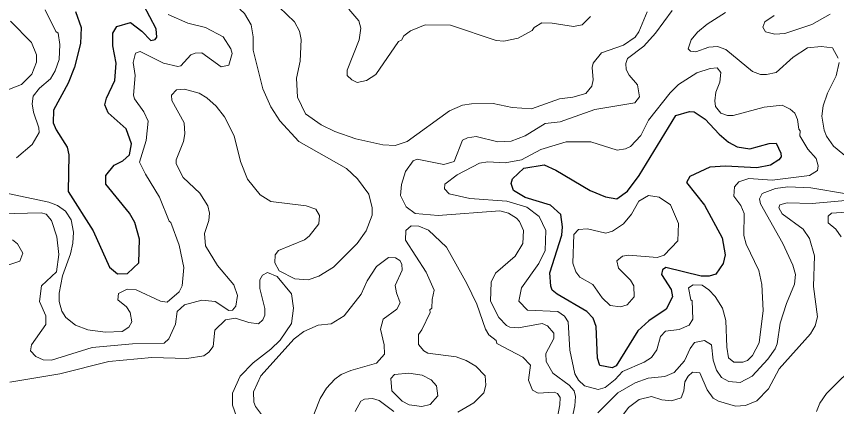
# Model space of a CAD drawing. Extents: x 763.2 to 816.8, y 7896.5 to 7952.7.
# Drawn here: x 791.302 to 795.045, y 7929.084 to 7930.865 of the extents above; entities that cross this region are included whole.
import ezdxf

# ---------------------------------------------------------------- set-up
doc = ezdxf.new("R2010")
doc.units = 0
doc.header["$LTSCALE"] = 0.064
doc.layers.add('1', color=7, linetype='Continuous', lineweight=25)
doc.layers.add('2', color=7, linetype='Continuous', lineweight=13)

msp = doc.modelspace()

# ---------------------------------------------------------------- linework, layer by layer
at = {"layer": '1'}
msp.add_lwpolyline([(791.5715, 7930.8879), (791.5981, 7930.8142), (791.5948, 7930.7419), (791.5668, 7930.6334), (791.5382, 7930.5602), (791.4718, 7930.437), (791.4705, 7930.3799), (791.4842, 7930.348), (791.5343, 7930.2689), (791.5418, 7930.2329), (791.5389, 7930.0652), (791.6533, 7929.8864), (791.7267, 7929.7204), (791.7638, 7929.6897), (791.809, 7929.6913), (791.8611, 7929.7409), (791.8644, 7929.8478), (791.8426, 7929.9243), (791.8184, 7929.9669), (791.7103, 7930.0988), (791.7103, 7930.1394), (791.7485, 7930.1856), (791.7874, 7930.2058), (791.8182, 7930.2337), (791.8283, 7930.2834), (791.8027, 7930.3524), (791.7204, 7930.425), (791.7053, 7930.4607), (791.7131, 7930.4922), (791.7509, 7930.5718), (791.7575, 7930.6513), (791.7429, 7930.7302), (791.7429, 7930.7887), (791.76, 7930.8183), (791.8227, 7930.8377), (791.8752, 7930.7973), (791.9162, 7930.7545), (791.9349, 7930.7593), (791.9428, 7930.7701), (791.94, 7930.8082), (791.882, 7930.9174)], dxfattribs=at)
msp.add_lwpolyline([(794.1446, 7930.1391), (794.3107, 7930.4126), (794.373, 7930.4303), (794.395, 7930.4296), (794.4452, 7930.3961), (794.5087, 7930.3271), (794.5509, 7930.2912), (794.591, 7930.2701), (794.6493, 7930.2611), (794.7375, 7930.285), (794.7697, 7930.2869), (794.7907, 7930.2413), (794.7914, 7930.2246), (794.7815, 7930.2104), (794.7432, 7930.1862), (794.6813, 7930.174), (794.5375, 7930.1822), (794.4661, 7930.1774), (794.3753, 7930.1339), (794.3602, 7930.1069), (794.4425, 7930.0037), (794.5234, 7929.8551), (794.5366, 7929.7763), (794.5269, 7929.7374), (794.4932, 7929.6886), (794.4636, 7929.6794), (794.4265, 7929.6797), (794.2656, 7929.7184), (794.2499, 7929.7091), (794.2464, 7929.687), (794.2907, 7929.6187), (794.2963, 7929.5849), (794.2675, 7929.5289), (794.1886, 7929.476), (794.1374, 7929.4295), (794.0393, 7929.271), (794.0206, 7929.2604), (793.9649, 7929.2723), (793.9536, 7929.3055), (793.9485, 7929.4491), (793.9346, 7929.4875), (793.9057, 7929.5175), (793.7704, 7929.5967), (793.7477, 7929.616), (793.7402, 7929.6336), (793.7366, 7929.694), (793.7907, 7929.8668), (793.7937, 7929.9052), (793.787, 7929.9602), (793.7389, 7930.0032), (793.6237, 7930.039), (793.5706, 7930.0707), (793.5607, 7930.1021), (793.5665, 7930.1237), (793.6183, 7930.1721), (793.711, 7930.1869), (793.7643, 7930.164), (793.9204, 7930.0699), (793.9904, 7930.0411), (794.0424, 7930.0327), (794.0906, 7930.0667)], close=True, dxfattribs=at)
at = {"layer": '2'}
for points in [[(792.5008, 7930.9076), (792.5719, 7930.8398), (792.5946, 7930.7971), (792.6023, 7930.759), (792.5974, 7930.6611), (792.5811, 7930.583), (792.5845, 7930.4966), (792.6209, 7930.4208), (792.6925, 7930.3696), (792.7553, 7930.34), (792.8507, 7930.3063), (792.9744, 7930.2787), (793.0299, 7930.2757), (793.0848, 7930.2947), (793.2792, 7930.434), (793.3381, 7930.4592), (793.3797, 7930.4664), (793.4783, 7930.4681), (793.5652, 7930.4499), (793.6531, 7930.4435), (793.7808, 7930.4894), (793.8407, 7930.4965), (793.9009, 7930.5138), (793.9286, 7930.546), (793.9334, 7930.575), (793.929, 7930.6322), (793.9341, 7930.6515), (793.9719, 7930.6984), (794.072, 7930.7338), (794.1253, 7930.7702), (794.1429, 7930.7948), (794.1811, 7930.8857)], [(791.3024, 7930.22), (791.3747, 7930.2808), (791.4057, 7930.3356), (791.4053, 7930.3569), (791.3797, 7930.4277), (791.3748, 7930.4665), (791.3795, 7930.5012), (791.4071, 7930.5382), (791.458, 7930.5794), (791.4796, 7930.6171), (791.4979, 7930.6677), (791.5012, 7930.7367), (791.4931, 7930.7879), (791.4827, 7930.7966), (791.4336, 7930.8952)], [(791.9949, 7930.8737), (792.0841, 7930.8349), (792.1659, 7930.8142), (792.2466, 7930.7723), (792.2811, 7930.7177), (792.2867, 7930.6952), (792.2722, 7930.6429), (792.2374, 7930.6342), (792.1491, 7930.6982), (792.1176, 7930.698), (792.0989, 7930.6904), (792.0526, 7930.6391), (792.0393, 7930.6359), (791.9742, 7930.6517), (791.8671, 7930.7045), (791.8456, 7930.6979), (791.8351, 7930.6541), (791.8448, 7930.5957), (791.8369, 7930.5056), (791.8416, 7930.4886), (791.8845, 7930.4297), (791.9039, 7930.3871), (791.8939, 7930.2989), (791.8646, 7930.2004), (791.8908, 7930.1445), (791.9561, 7930.0399), (791.9989, 7929.9306), (792.0068, 7929.9244), (792.0451, 7929.8206), (792.0665, 7929.7186), (792.0582, 7929.6356), (792.0451, 7929.6087), (791.9904, 7929.5611), (791.9599, 7929.5659), (791.849, 7929.6166), (791.8076, 7929.6201), (791.7688, 7929.6006), (791.766, 7929.5715), (791.8051, 7929.5392), (791.8219, 7929.5143), (791.8296, 7929.4718), (791.8148, 7929.446), (791.7853, 7929.4264), (791.7077, 7929.4233), (791.6288, 7929.435), (791.5726, 7929.4555)], [(792.4268, 7930.5349), (792.3825, 7930.7116), (792.3822, 7930.7715), (792.3739, 7930.8273), (792.3438, 7930.8778), (792.3217, 7930.8984)], [(793.5259, 7930.7524), (793.4915, 7930.7558), (793.2837, 7930.8248), (793.1679, 7930.826), (793.101, 7930.7987), (793.0696, 7930.7758), (793.0589, 7930.7562), (793.0452, 7930.7499), (792.942, 7930.5995), (792.9001, 7930.5722), (792.8577, 7930.5635), (792.8328, 7930.5754), (792.8118, 7930.596), (792.8111, 7930.6203), (792.8667, 7930.7584), (792.8736, 7930.8112), (792.8652, 7930.8442), (792.8187, 7930.8974)], [(794.2939, 7930.8926), (794.2187, 7930.7881), (794.1652, 7930.7295), (794.09, 7930.6732), (794.0833, 7930.6498), (794.0849, 7930.6233), (794.0987, 7930.5975), (794.1367, 7930.5525), (794.1453, 7930.4985), (794.1246, 7930.4711), (793.9412, 7930.44), (793.784, 7930.3844), (793.7145, 7930.3758), (793.624, 7930.32), (793.5595, 7930.2963), (793.4994, 7930.2921), (793.4001, 7930.3169), (793.3607, 7930.3104), (793.3375, 7930.2999), (793.2997, 7930.203), (793.2525, 7930.1889), (793.1309, 7930.214), (793.1131, 7930.2058), (793.0774, 7930.1575), (793.0591, 7930.0977), (793.0545, 7930.0482), (793.0811, 7929.9966), (793.1221, 7929.9662), (793.2267, 7929.9571), (793.5081, 7929.9778), (793.5477, 7929.9664), (793.5849, 7929.9436), (793.5985, 7929.9284), (793.6162, 7929.888), (793.6128, 7929.829), (793.5789, 7929.7704), (793.4883, 7929.6925), (793.4688, 7929.6519), (793.4654, 7929.5653), (793.5039, 7929.4906), (793.5389, 7929.4546), (793.5538, 7929.4472), (793.594, 7929.4443), (793.7007, 7929.4635), (793.7261, 7929.4524), (793.7541, 7929.4195), (793.7543, 7929.3957), (793.7185, 7929.3273), (793.7199, 7929.2905), (793.7496, 7929.2372), (793.8239, 7929.1824), (793.8477, 7929.1565), (793.8529, 7929.1308), (793.85, 7929.0878), (793.8318, 7929.0045)], [(793.9222, 7930.8651), (793.8832, 7930.8271), (793.845, 7930.8184), (793.7464, 7930.8347)], [(794.5394, 7930.7133), (794.5012, 7930.7275), (794.4624, 7930.7248), (794.4026, 7930.7033), (794.3775, 7930.7059), (794.3682, 7930.7166), (794.3811, 7930.7579), (794.4106, 7930.7924), (794.4546, 7930.8295), (794.5384, 7930.8821)], [(794.7599, 7930.8687), (794.7172, 7930.8402), (794.708, 7930.8156), (794.7201, 7930.795), (794.7624, 7930.7845), (794.8093, 7930.7872), (794.9311, 7930.8281), (795.0156, 7930.8759)], [(791.2759, 7930.8428), (791.3712, 7930.7457), (791.3945, 7930.6894), (791.3946, 7930.6561), (791.3726, 7930.6007), (791.326, 7930.554), (791.2144, 7930.511)], [(793.7464, 7930.8347), (793.7002, 7930.8361), (793.6648, 7930.8139), (793.6563, 7930.8013), (793.5915, 7930.7663), (793.5259, 7930.7524)], [(795.0524, 7930.6742), (795.0263, 7930.7209), (794.9748, 7930.7278), (794.9121, 7930.7214), (794.8461, 7930.6785), (794.7697, 7930.6097), (794.7255, 7930.5998), (794.6972, 7930.6004), (794.6605, 7930.6133), (794.5394, 7930.7133)], [(795.1924, 7930.141), (795.0314, 7930.2726), (794.999, 7930.3181), (794.9874, 7930.3463), (794.9773, 7930.4093), (794.9838, 7930.4566), (795.0033, 7930.5152), (795.0426, 7930.5941), (795.056, 7930.6544)], [(794.7136, 7930.4515), (794.7962, 7930.4598), (794.8325, 7930.4418), (794.8538, 7930.4235), (794.867, 7930.3942), (794.8721, 7930.3504), (794.8783, 7930.3435), (794.8773, 7930.3198), (794.9131, 7930.2595), (794.9522, 7930.2165), (794.9607, 7930.1832), (794.957, 7930.1611), (794.9216, 7930.1382), (794.751, 7930.1181), (794.6441, 7930.1246), (794.5983, 7930.1101), (794.5794, 7930.0878), (794.5763, 7930.0448), (794.6076, 7930.0025), (794.6226, 7929.9648), (794.6222, 7929.8657), (794.6321, 7929.8256), (794.6907, 7929.7061), (794.7043, 7929.6409), (794.7093, 7929.5221), (794.6911, 7929.3759), (794.6618, 7929.3169), (794.6383, 7929.2948), (794.6168, 7929.2867), (794.5759, 7929.2869), (794.5519, 7929.3065), (794.5433, 7929.3556), (794.5399, 7929.4771), (794.5244, 7929.5342), (794.4914, 7929.5867), (794.4616, 7929.6177), (794.4311, 7929.6381), (794.39, 7929.64), (794.3694, 7929.6265), (794.3791, 7929.5714), (794.3852, 7929.5669), (794.3886, 7929.4828), (794.3719, 7929.456), (794.3264, 7929.4363), (794.2646, 7929.4285), (794.2417, 7929.4043), (794.2244, 7929.3426), (794.1997, 7929.3079), (794.1674, 7929.2875), (794.0674, 7929.244), (794.0348, 7929.2072), (793.9894, 7929.1715), (793.9569, 7929.1619), (793.8938, 7929.179), (793.8666, 7929.2055), (793.85, 7929.2331), (793.8269, 7929.3418), (793.8202, 7929.4708), (793.8039, 7929.4963), (793.7734, 7929.5182), (793.6346, 7929.525), (793.5955, 7929.5648), (793.607, 7929.6256), (793.6858, 7929.7374), (793.7148, 7929.796), (793.718, 7929.8879), (793.6878, 7929.9524), (793.6311, 7929.9938), (793.5395, 7930.0213), (793.3708, 7930.0346), (793.2768, 7930.055), (793.255, 7930.0777), (793.2577, 7930.0989), (793.3135, 7930.1417), (793.4154, 7930.195), (793.4531, 7930.2019), (793.5321, 7930.1971), (793.6065, 7930.2102), (793.6959, 7930.2579), (793.8103, 7930.2923), (793.924, 7930.2925), (794.043, 7930.2547), (794.0819, 7930.2604), (794.1051, 7930.2716), (794.1517, 7930.3222), (794.186, 7930.392), (794.2853, 7930.5158), (794.3241, 7930.5545), (794.4072, 7930.607), (794.4677, 7930.6275), (794.4998, 7930.6306), (794.5167, 7930.6093), (794.512, 7930.5651), (794.4942, 7930.5191), (794.4891, 7930.4802)], [(791.2295, 7929.9637), (791.4148, 7929.9683), (791.4386, 7929.9617), (791.4621, 7929.9334), (791.4863, 7929.8584), (791.4963, 7929.7788), (791.4858, 7929.6987), (791.4173, 7929.6351), (791.4076, 7929.5639), (791.4369, 7929.4984), (791.4371, 7929.4588), (791.3711, 7929.3656), (791.3667, 7929.3381), (791.3912, 7929.3129), (791.4241, 7929.2982), (791.4628, 7929.2964), (791.6487, 7929.3534), (791.8316, 7929.3703), (791.9764, 7929.3735), (791.9986, 7929.3933), (792.0285, 7929.4601), (792.0357, 7929.5179), (792.0699, 7929.5493), (792.1478, 7929.5707), (792.2087, 7929.5642), (792.2714, 7929.5235), (792.2885, 7929.5237), (792.3034, 7929.5419), (792.3114, 7929.5916), (792.2944, 7929.6395), (792.2195, 7929.7286), (792.1646, 7929.818), (792.1603, 7929.8741), (792.1798, 7929.9334), (792.1833, 7929.9669), (792.1764, 7930.0002), (792.1397, 7930.0578), (792.0641, 7930.1291), (792.0317, 7930.1926), (792.0307, 7930.2099), (792.0644, 7930.2943), (792.0713, 7930.3285), (792.0674, 7930.3798), (792.0114, 7930.4806), (792.0095, 7930.5057), (792.0334, 7930.5302), (792.0696, 7930.5336), (792.1367, 7930.5144), (792.1711, 7930.4931), (792.2141, 7930.4549), (792.2513, 7930.4061), (792.296, 7930.32), (792.3252, 7930.2022), (792.3574, 7930.122), (792.4141, 7930.0505), (792.4641, 7930.0209), (792.6249, 7930.0002), (792.6691, 7929.9848), (792.685, 7929.956), (792.6829, 7929.9189), (792.639, 7929.8623), (792.6177, 7929.8459), (792.4989, 7929.7959), (792.4827, 7929.7771), (792.4812, 7929.7397), (792.5008, 7929.704), (792.5721, 7929.6668), (792.633, 7929.6628), (792.6829, 7929.6793), (792.7486, 7929.7204), (792.858, 7929.8284), (792.8988, 7929.8861), (792.9261, 7929.9584), (792.9257, 7929.9921), (792.9106, 7930.0535), (792.8585, 7930.1232), (792.8084, 7930.1702), (792.5916, 7930.2937), (792.5051, 7930.3882), (792.4631, 7930.4528), (792.4268, 7930.5349)], [(794.4891, 7930.4802), (794.4926, 7930.4543), (794.5162, 7930.4235), (794.5474, 7930.4131), (794.5727, 7930.4123), (794.7136, 7930.4515)], [(791.513, 7929.6815), (791.5494, 7929.7817), (791.5605, 7929.8295), (791.5636, 7929.88), (791.5527, 7929.936), (791.5272, 7929.9769), (791.4904, 7930.0026), (791.4503, 7930.0178), (791.1407, 7930.0822)], [(794.7868, 7929.4647), (794.8156, 7929.5546), (794.8531, 7929.6426), (794.8571, 7929.6874), (794.8456, 7929.7302), (794.7998, 7929.8282), (794.6981, 7930.009), (794.6931, 7930.0325), (794.7057, 7930.0565), (794.7658, 7930.0795), (794.8226, 7930.0868), (794.9271, 7930.0819), (795.0896, 7930.0556)], [(795.12, 7930.028), (794.9337, 7930.0113), (794.8194, 7930.0145), (794.7863, 7930.0053), (794.782, 7929.9912), (794.796, 7929.9644), (794.8921, 7929.8939), (794.921, 7929.8518), (794.9441, 7929.7722)], [(795.0657, 7929.8585), (795.0419, 7929.8934), (795.0065, 7929.9222), (795.0063, 7929.9528), (795.0209, 7929.9668), (795.1832, 7929.9771)], [(793.7378, 7928.8584), (793.7822, 7929.0927), (793.7838, 7929.1263), (793.771, 7929.1446), (793.7568, 7929.1497), (793.6836, 7929.1452), (793.6573, 7929.159), (793.6395, 7929.2044), (793.6487, 7929.2737), (793.6129, 7929.3096), (793.4951, 7929.3724), (793.4912, 7929.3864), (793.4585, 7929.4125), (793.4426, 7929.4371), (793.4032, 7929.5513), (793.358, 7929.6455), (793.2655, 7929.8112), (793.1831, 7929.8892), (793.138, 7929.9073), (793.104, 7929.9094), (793.0792, 7929.8872), (793.0774, 7929.8443), (793.1726, 7929.6973), (793.2084, 7929.6159), (793.199, 7929.5724), (793.1983, 7929.5333), (793.1895, 7929.5262), (793.1903, 7929.5133), (793.153, 7929.4348), (793.1366, 7929.414), (793.1366, 7929.3678), (793.1618, 7929.3386), (793.1802, 7929.3277), (793.3089, 7929.3107), (793.3541, 7929.2944), (793.3994, 7929.2684), (793.4407, 7929.2242), (793.4438, 7929.1815), (793.4359, 7929.1465), (793.3902, 7929.1013), (793.3159, 7929.0585)], [(791.2629, 7929.7303), (791.3177, 7929.748), (791.3316, 7929.7845), (791.3081, 7929.8277), (791.2841, 7929.845)], [(792.64, 7928.9974), (792.6887, 7929.1208), (792.7175, 7929.1682), (792.7557, 7929.2098), (792.7846, 7929.2303), (792.8284, 7929.2493), (792.9451, 7929.2831), (792.982, 7929.3242), (792.9802, 7929.3654), (792.9641, 7929.4377), (792.9756, 7929.4836), (793.0384, 7929.5287), (793.054, 7929.5584), (793.0361, 7929.6027), (793.0314, 7929.6369), (793.0623, 7929.7073), (793.0611, 7929.734), (793.0522, 7929.7514), (793.0327, 7929.7629), (792.9997, 7929.7643), (792.9449, 7929.7241), (792.9035, 7929.6585), (792.876, 7929.5975), (792.7985, 7929.4981), (792.7383, 7929.4626), (792.6796, 7929.4557), (792.6134, 7929.4274), (792.5693, 7929.393), (792.4172, 7929.2245), (792.384, 7929.1517), (792.3855, 7929.105), (792.3938, 7929.0845), (792.4348, 7929.0302)], [(794.9441, 7929.7722), (794.9394, 7929.6323), (794.9571, 7929.4943), (794.9471, 7929.4532), (794.9253, 7929.416), (794.7833, 7929.2569)], [(791.5726, 7929.4555), (791.5285, 7929.4909), (791.5098, 7929.5194), (791.4979, 7929.5633), (791.498, 7929.602), (791.513, 7929.6815)], [(792.3161, 7929.0139), (792.288, 7929.0909), (792.2877, 7929.1457), (792.3239, 7929.2225), (792.3827, 7929.2837), (792.4638, 7929.3466), (792.506, 7929.3874), (792.5569, 7929.4632), (792.5663, 7929.5335), (792.5579, 7929.5987), (792.4927, 7929.678), (792.4479, 7929.6955), (792.4254, 7929.6844), (792.4134, 7929.6629), (792.4137, 7929.6239), (792.4363, 7929.5323), (792.4363, 7929.5013), (792.4263, 7929.4806), (792.4068, 7929.4625), (792.3623, 7929.4686), (792.3022, 7929.4885), (792.257, 7929.48)], [(792.257, 7929.48), (792.2082, 7929.4326), (792.1999, 7929.3582), (792.1806, 7929.3333), (792.1572, 7929.3158), (792.0796, 7929.303)], [(794.605, 7929.1945), (794.6602, 7929.2226), (794.7316, 7929.301), (794.7642, 7929.3476), (794.7731, 7929.3713), (794.7868, 7929.4647)], [(793.955, 7929.0562), (794.047, 7929.1467), (794.1252, 7929.1924), (794.1851, 7929.2141), (794.2605, 7929.2215), (794.3033, 7929.2405), (794.3506, 7929.2934), (794.3761, 7929.3495), (794.3962, 7929.377), (794.4419, 7929.3866), (794.4736, 7929.3656), (794.4816, 7929.2958), (794.4974, 7929.25), (794.5193, 7929.2175), (794.5538, 7929.1994), (794.605, 7929.1945)], [(792.0796, 7929.303), (791.9203, 7929.3078), (791.7239, 7929.2895), (791.5001, 7929.233), (791.2728, 7929.1961)], [(794.9534, 7929.0616), (794.9676, 7929.0997), (794.9992, 7929.144), (795.1485, 7929.2919)], [(794.7833, 7929.2569), (794.7339, 7929.1651), (794.6813, 7929.1108), (794.6294, 7929.0895), (794.5842, 7929.0865), (794.5065, 7929.1094), (794.4823, 7929.1222), (794.4539, 7929.1603), (794.4215, 7929.2382), (794.3874, 7929.2419), (794.367, 7929.2234), (794.3531, 7929.1979), (794.3479, 7929.1557), (794.3355, 7929.1239), (794.291, 7929.1108), (794.2474, 7929.1156), (794.2004, 7929.1303), (794.1434, 7929.1168), (794.0955, 7929.0804), (794.0428, 7929.0091)], [(793.0252, 7929.0615), (792.9572, 7929.1122), (792.9271, 7929.1207), (792.8903, 7929.1186), (792.8747, 7929.1096), (792.848, 7929.0611)]]:
    msp.add_lwpolyline(points, dxfattribs=at)
for points in [[(794.2862, 7930.005), (794.2348, 7930.0405), (794.1864, 7930.0474), (794.1419, 7930.022), (794.1089, 7929.9631), (794.0726, 7929.9189), (794.0225, 7929.8842), (793.9921, 7929.8765), (793.9082, 7929.8962), (793.8669, 7929.8931), (793.8455, 7929.8704), (793.8413, 7929.7393), (793.8552, 7929.6995), (793.8729, 7929.6749), (793.9319, 7929.6413), (793.9753, 7929.5803), (794.0111, 7929.545), (794.0594, 7929.5397), (794.0891, 7929.5479), (794.1206, 7929.5858), (794.1192, 7929.6354), (794.1041, 7929.661), (794.0492, 7929.7166), (794.0426, 7929.7502), (794.0677, 7929.7706), (794.0969, 7929.7746), (794.2261, 7929.7648), (794.2577, 7929.7752), (794.3202, 7929.8406), (794.323, 7929.9195)], [(793.1534, 7929.2274), (793.1956, 7929.2059), (793.2187, 7929.1791), (793.2251, 7929.1328), (793.1909, 7929.0937), (793.1529, 7929.0844), (793.0951, 7929.0916), (793.0626, 7929.1091), (793.0152, 7929.1568), (793.0116, 7929.2129), (793.0283, 7929.2303), (793.093, 7929.2372)]]:
    msp.add_lwpolyline(points, close=True, dxfattribs=at)

doc.saveas('drawing.dxf')
